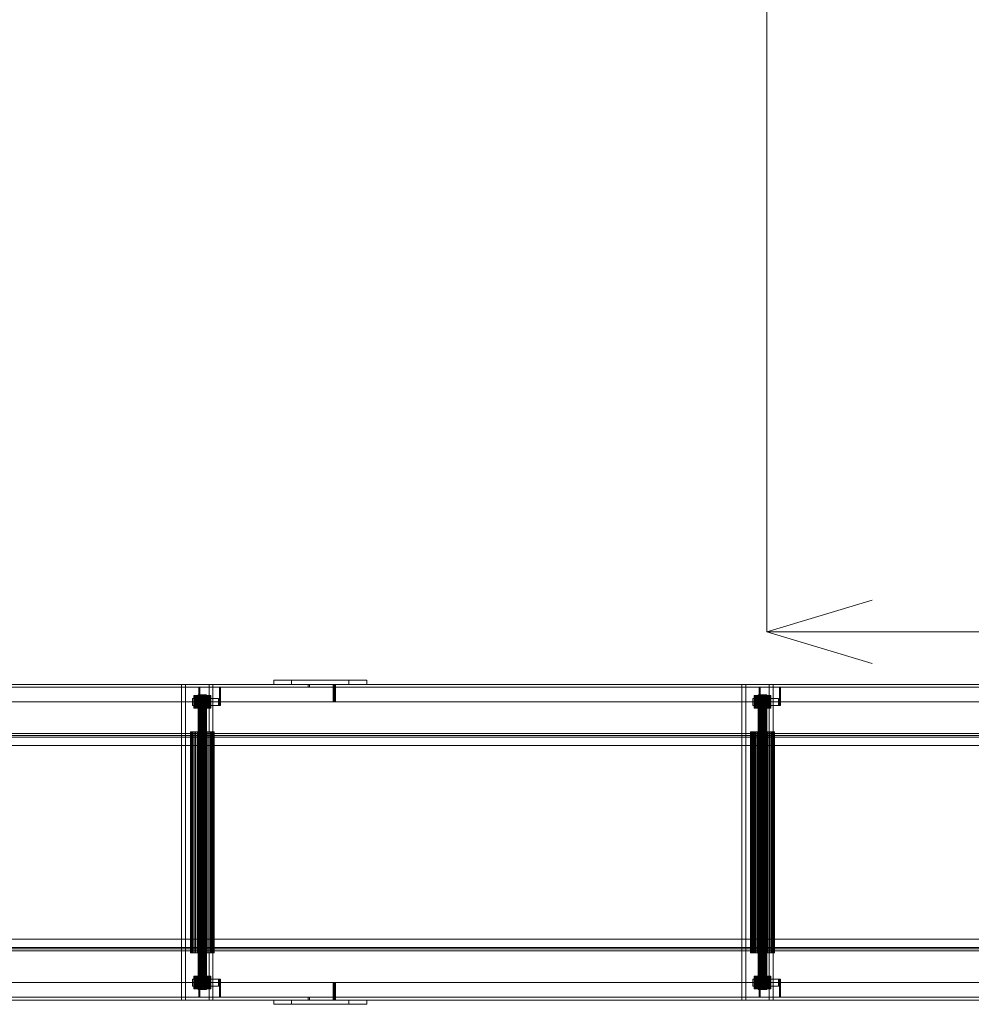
# Model space of a CAD drawing. Header units: millimetres. Extents: x -3490 to 61924, y -72580 to 6847.
# Tile 528 of 656: x 22685 to 24042, y -20911 to -19508. Entities that reach past the tile are written whole.
import ezdxf

# ---------------------------------------------------------------- set-up
doc = ezdxf.new("R2010")
doc.units = ezdxf.units.MM
doc.layers.add('COTAS_O', color=1, linetype='Continuous', lineweight=0)
doc.layers.add('superior_C10', color=7, linetype='Continuous', lineweight=0)
doc.dimstyles.new('R19_100', dxfattribs={"dimtxt": 250, "dimasz": 150, "dimexe": 150, "dimexo": 80, "dimgap": 100, "dimtad": 1, "dimtih": 1, "dimtoh": 1, "dimdsep": 46, "dimcen": 0.09, "dimadec": 0, "dimazin": 0, "dimtfac": 1, "dimtdec": 4, "dimtofl": 0, "dimtmove": 0, "dimatfit": 3, "dimfxl": 1, "dimtolj": 1, "dimtzin": 0, "dimarcsym": 0})

# ---------------------------------------------------------------- blocks, each defined once
blk = doc.blocks.new('DIM_R29_46')
at = {"layer": 'COTAS_O'}
for p, q in [((23750.1, -19480), (23750.1, -20380)), ((25950.1, -19480), (25950.1, -20380)), ((23750.1, -20380), (23900.1, -20335)), ((25950.1, -20380), (25800.1, -20335)), ((23750.1, -20380), (25950.1, -20380)), ((23750.1, -20380), (23900.1, -20425)), ((25950.1, -20380), (25800.1, -20425))]:
    blk.add_line(p, q, dxfattribs=at)
blk.add_text('2200 O', height=250, dxfattribs=at).set_placement((24850.1, -20280))

msp = doc.modelspace()

# ---------------------------------------------------------------- linework, layer by layer
at = {"layer": 'superior_C10'}
for p, q in [((18725.079, -20455), (27941.576, -20455)), ((27941.576, -20459), (18725.079, -20459)), ((27942.91, -20455), (18726.412, -20455)), ((27963.137, -20455), (18746.639, -20455)), ((18746.639, -20459), (27963.137, -20459)), ((18747.306, -20455), (27963.804, -20455)), ((27965.137, -20455), (18748.639, -20455)), ((18926.612, -20459), (27811.615, -20459)), ((27812.948, -20459), (18927.945, -20459)), ((21927.869, -20455), (23095.901, -20455)), ((23095.901, -20459), (21927.869, -20459)), ((21963.655, -20455), (23131.687, -20455)), ((23133.02, -20455), (21964.988, -20455)), ((21964.988, -20459), (23133.02, -20459)), ((22915.507, -20905), (22915.507, -20455)), ((22915.507, -20455), (22954.507, -20455)), ((22915.507, -20455), (22921.064, -20455)), ((22960.063, -20455), (22921.064, -20455)), ((22921.064, -20455), (22921.064, -20905)), ((22940.164, -20485), (22940.164, -20459)), ((22940.164, -20459), (22969.414, -20459)), ((22940.164, -20459), (22941.498, -20459)), ((22970.747, -20459), (22941.498, -20459)), ((22941.498, -20459), (22941.498, -20485)), ((22954.507, -20455), (22954.507, -20905)), ((22960.063, -20455), (22954.507, -20455)), ((22960.063, -20905), (22960.063, -20455)), ((22969.414, -20459), (22969.414, -20485)), ((22970.747, -20459), (22969.414, -20459)), ((22970.747, -20485), (22970.747, -20459)), ((23046.722, -20455), (23046.722, -20449)), ((23046.722, -20449), (23153.971, -20449)), ((23046.722, -20449), (23072.284, -20449)), ((23153.971, -20455), (23046.722, -20455)), ((23046.722, -20455), (23072.284, -20455)), ((23179.532, -20449), (23072.284, -20449)), ((23072.284, -20449), (23072.284, -20455)), ((23072.284, -20455), (23179.532, -20455)), ((23095.901, -20455), (23095.901, -20459)), ((23133.02, -20455), (23095.901, -20455)), ((23095.901, -20459), (23133.02, -20459)), ((23097.851, -20459), (23097.851, -20455)), ((23097.851, -20455), (24265.883, -20455)), ((23097.851, -20455), (23134.97, -20455)), ((24265.883, -20459), (23097.851, -20459)), ((23097.851, -20459), (23134.97, -20459)), ((23131.687, -20455), (23131.687, -20480)), ((23133.02, -20455), (23131.687, -20455)), ((23133.02, -20459), (23133.02, -20455)), ((23133.02, -20480), (23133.02, -20455)), ((23133.637, -20480), (23133.637, -20455)), ((23133.637, -20455), (24301.669, -20455)), ((23133.637, -20455), (23134.97, -20455)), ((24303.002, -20455), (23134.97, -20455)), ((23134.97, -20455), (23134.97, -20459)), ((23134.97, -20455), (23134.97, -20480)), ((23134.97, -20459), (24303.002, -20459)), ((23153.971, -20449), (23153.971, -20455)), ((23179.532, -20449), (23153.971, -20449)), ((23153.971, -20455), (23179.532, -20455)), ((23179.532, -20455), (23179.532, -20449)), ((23714.371, -20905), (23714.371, -20455)), ((23714.371, -20455), (23753.371, -20455)), ((23714.371, -20455), (23719.928, -20455)), ((23758.927, -20455), (23719.928, -20455)), ((23719.928, -20455), (23719.928, -20905)), ((23739.028, -20485), (23739.028, -20459)), ((23739.028, -20459), (23768.278, -20459)), ((23739.028, -20459), (23740.362, -20459)), ((23769.611, -20459), (23740.362, -20459)), ((23740.362, -20459), (23740.362, -20485)), ((23753.371, -20455), (23753.371, -20905)), ((23758.927, -20455), (23753.371, -20455)), ((23758.927, -20905), (23758.927, -20455)), ((23768.278, -20459), (23768.278, -20485)), ((23769.611, -20459), (23768.278, -20459)), ((23769.611, -20485), (23769.611, -20459)), ((22931.086, -20485), (22931.086, -20475)), ((22931.086, -20475), (22954.486, -20475)), ((22931.086, -20475), (22944.423, -20475)), ((22933.014, -20471), (22933.179, -20471)), ((22933.309, -20471), (22933.014, -20471)), ((22933.014, -20471), (22933.014, -20489)), ((22933.179, -20471), (22933.799, -20471)), ((22933.179, -20471), (22933.179, -20489)), ((22934.054, -20471), (22933.309, -20471)), ((22933.309, -20489), (22933.309, -20471)), ((22933.799, -20471), (22934.85, -20471)), ((22933.799, -20471), (22933.799, -20489)), ((22935.221, -20471), (22934.054, -20471)), ((22934.054, -20471), (22934.054, -20489)), ((22934.85, -20471), (22936.291, -20471)), ((22934.85, -20471), (22934.85, -20489)), ((22936.763, -20471), (22935.221, -20471)), ((22935.221, -20471), (22935.221, -20489)), ((22936.291, -20471), (22938.067, -20471)), ((22936.291, -20471), (22936.291, -20489)), ((22938.622, -20471), (22936.763, -20471)), ((22936.763, -20471), (22936.763, -20489)), ((22938.067, -20471), (22940.11, -20471)), ((22938.067, -20471), (22938.067, -20489)), ((22940.727, -20471), (22938.622, -20471)), ((22938.622, -20471), (22938.622, -20489)), ((22939.011, -20470), (22939.094, -20470)), ((22939.159, -20470), (22939.011, -20470)), ((22939.011, -20470), (22939.011, -20890)), ((22939.094, -20470), (22939.404, -20470)), ((22939.094, -20470), (22939.094, -20890)), ((22939.532, -20470), (22939.159, -20470)), ((22939.159, -20890), (22939.159, -20470)), ((22939.404, -20470), (22939.929, -20470)), ((22939.404, -20470), (22939.404, -20890)), ((22940.115, -20470), (22939.532, -20470)), ((22939.532, -20470), (22939.532, -20890)), ((22939.929, -20470), (22940.65, -20470)), ((22939.929, -20470), (22939.929, -20890)), ((22940.11, -20471), (22942.342, -20471)), ((22940.11, -20471), (22940.11, -20489)), ((22940.886, -20470), (22940.115, -20470)), ((22940.115, -20470), (22940.115, -20890)), ((22940.65, -20470), (22941.538, -20470)), ((22940.65, -20470), (22940.65, -20890)), ((22942.996, -20471), (22940.727, -20471)), ((22940.727, -20471), (22940.727, -20489)), ((22941.816, -20470), (22940.886, -20470)), ((22940.886, -20470), (22940.886, -20890)), ((22941.538, -20470), (22942.56, -20470)), ((22941.538, -20470), (22941.538, -20890)), ((22942.868, -20470), (22941.816, -20470)), ((22941.816, -20470), (22941.816, -20890)), ((22942.342, -20471), (22944.676, -20471)), ((22942.342, -20471), (22942.342, -20489)), ((22942.56, -20470), (22943.675, -20470)), ((22942.56, -20470), (22942.56, -20890)), ((22944.002, -20470), (22942.868, -20470)), ((22942.868, -20470), (22942.868, -20890)), ((22945.342, -20471), (22942.996, -20471)), ((22942.996, -20471), (22942.996, -20489)), ((22943.675, -20470), (22944.842, -20470)), ((22943.675, -20470), (22943.675, -20890)), ((22945.176, -20470), (22944.002, -20470)), ((22944.002, -20470), (22944.002, -20890)), ((22967.822, -20475), (22944.423, -20475)), ((22944.423, -20475), (22944.423, -20485)), ((22944.676, -20471), (22947.022, -20471)), ((22944.676, -20471), (22944.676, -20489)), ((22944.842, -20470), (22946.016, -20470)), ((22944.842, -20470), (22944.842, -20890)), ((22946.343, -20470), (22945.176, -20470)), ((22945.176, -20470), (22945.176, -20890)), ((22947.676, -20471), (22945.342, -20471)), ((22945.342, -20471), (22945.342, -20489)), ((22946.016, -20470), (22947.15, -20470)), ((22946.016, -20470), (22946.016, -20890)), ((22947.458, -20470), (22946.343, -20470)), ((22946.343, -20470), (22946.343, -20890)), ((22947.022, -20471), (22949.291, -20471)), ((22947.022, -20471), (22947.022, -20489)), ((22947.15, -20470), (22948.203, -20470)), ((22947.15, -20470), (22947.15, -20890)), ((22948.48, -20470), (22947.458, -20470)), ((22947.458, -20470), (22947.458, -20890)), ((22949.908, -20471), (22947.676, -20471)), ((22947.676, -20471), (22947.676, -20489)), ((22948.203, -20470), (22949.132, -20470)), ((22948.203, -20470), (22948.203, -20890)), ((22949.368, -20470), (22948.48, -20470)), ((22948.48, -20470), (22948.48, -20890)), ((22949.132, -20470), (22949.903, -20470)), ((22949.132, -20470), (22949.132, -20890)), ((22949.291, -20471), (22951.396, -20471)), ((22949.291, -20471), (22949.291, -20489)), ((22950.089, -20470), (22949.368, -20470)), ((22949.368, -20470), (22949.368, -20890)), ((22949.903, -20470), (22950.486, -20470)), ((22949.903, -20470), (22949.903, -20890)), ((22951.951, -20471), (22949.908, -20471)), ((22949.908, -20471), (22949.908, -20489)), ((22950.614, -20470), (22950.089, -20470)), ((22950.089, -20470), (22950.089, -20890)), ((22950.486, -20470), (22950.859, -20470)), ((22950.486, -20470), (22950.486, -20890)), ((22950.924, -20470), (22950.614, -20470)), ((22950.614, -20470), (22950.614, -20890)), ((22950.859, -20470), (22951.007, -20470)), ((22950.859, -20470), (22950.859, -20890)), ((22951.007, -20470), (22950.924, -20470)), ((22950.924, -20470), (22950.924, -20890)), ((22951.007, -20470), (22951.007, -20890)), ((22951.396, -20471), (22953.255, -20471)), ((22951.396, -20471), (22951.396, -20489)), ((22953.727, -20471), (22951.951, -20471)), ((22951.951, -20471), (22951.951, -20489)), ((22953.255, -20471), (22954.798, -20471)), ((22953.255, -20471), (22953.255, -20489)), ((22955.168, -20471), (22953.727, -20471)), ((22953.727, -20471), (22953.727, -20489)), ((22954.486, -20475), (22954.486, -20485)), ((22967.822, -20475), (22954.486, -20475)), ((22954.798, -20471), (22955.964, -20471)), ((22954.798, -20471), (22954.798, -20489)), ((22956.219, -20471), (22955.168, -20471)), ((22955.168, -20471), (22955.168, -20489)), ((22955.964, -20471), (22956.709, -20471)), ((22955.964, -20471), (22955.964, -20489)), ((22956.839, -20471), (22956.219, -20471)), ((22956.219, -20471), (22956.219, -20489)), ((22956.709, -20471), (22957.004, -20471)), ((22956.709, -20471), (22956.709, -20489)), ((22957.004, -20471), (22956.839, -20471)), ((22956.839, -20471), (22956.839, -20489)), ((22957.004, -20471), (22957.004, -20489)), ((22967.822, -20485), (22967.822, -20475)), ((23729.951, -20485), (23729.951, -20475)), ((23729.951, -20475), (23753.35, -20475)), ((23729.951, -20475), (23743.287, -20475)), ((23731.878, -20471), (23732.043, -20471)), ((23732.173, -20471), (23731.878, -20471)), ((23731.878, -20471), (23731.878, -20489)), ((23732.043, -20471), (23732.663, -20471)), ((23732.043, -20471), (23732.043, -20489)), ((23732.918, -20471), (23732.173, -20471)), ((23732.173, -20489), (23732.173, -20471)), ((23732.663, -20471), (23733.714, -20471)), ((23732.663, -20471), (23732.663, -20489)), ((23734.085, -20471), (23732.918, -20471)), ((23732.918, -20471), (23732.918, -20489)), ((23733.714, -20471), (23735.155, -20471)), ((23733.714, -20471), (23733.714, -20489)), ((23735.627, -20471), (23734.085, -20471)), ((23734.085, -20471), (23734.085, -20489)), ((23735.155, -20471), (23736.932, -20471)), ((23735.155, -20471), (23735.155, -20489)), ((23737.486, -20471), (23735.627, -20471)), ((23735.627, -20471), (23735.627, -20489)), ((23736.932, -20471), (23738.975, -20471)), ((23736.932, -20471), (23736.932, -20489)), ((23739.591, -20471), (23737.486, -20471)), ((23737.486, -20471), (23737.486, -20489)), ((23737.875, -20470), (23737.958, -20470)), ((23738.023, -20470), (23737.875, -20470)), ((23737.875, -20470), (23737.875, -20890)), ((23737.958, -20470), (23738.268, -20470)), ((23737.958, -20470), (23737.958, -20890)), ((23738.396, -20470), (23738.023, -20470)), ((23738.023, -20890), (23738.023, -20470)), ((23738.268, -20470), (23738.794, -20470)), ((23738.268, -20470), (23738.268, -20890)), ((23738.979, -20470), (23738.396, -20470)), ((23738.396, -20470), (23738.396, -20890)), ((23738.794, -20470), (23739.514, -20470)), ((23738.794, -20470), (23738.794, -20890)), ((23738.975, -20471), (23741.206, -20471)), ((23738.975, -20471), (23738.975, -20489)), ((23739.75, -20470), (23738.979, -20470)), ((23738.979, -20470), (23738.979, -20890)), ((23739.514, -20470), (23740.402, -20470)), ((23739.514, -20470), (23739.514, -20890)), ((23741.86, -20471), (23739.591, -20471)), ((23739.591, -20471), (23739.591, -20489)), ((23740.68, -20470), (23739.75, -20470)), ((23739.75, -20470), (23739.75, -20890)), ((23740.402, -20470), (23741.424, -20470)), ((23740.402, -20470), (23740.402, -20890)), ((23741.732, -20470), (23740.68, -20470)), ((23740.68, -20470), (23740.68, -20890)), ((23741.206, -20471), (23743.54, -20471)), ((23741.206, -20471), (23741.206, -20489)), ((23741.424, -20470), (23742.539, -20470)), ((23741.424, -20470), (23741.424, -20890)), ((23742.867, -20470), (23741.732, -20470)), ((23741.732, -20470), (23741.732, -20890)), ((23744.207, -20471), (23741.86, -20471)), ((23741.86, -20471), (23741.86, -20489)), ((23742.539, -20470), (23743.706, -20470)), ((23742.539, -20470), (23742.539, -20890)), ((23744.04, -20470), (23742.867, -20470)), ((23742.867, -20470), (23742.867, -20890)), ((23766.686, -20475), (23743.287, -20475)), ((23743.287, -20475), (23743.287, -20485)), ((23743.54, -20471), (23745.886, -20471)), ((23743.54, -20471), (23743.54, -20489)), ((23743.706, -20470), (23744.88, -20470)), ((23743.706, -20470), (23743.706, -20890)), ((23745.207, -20470), (23744.04, -20470)), ((23744.04, -20470), (23744.04, -20890)), ((23746.54, -20471), (23744.207, -20471)), ((23744.207, -20471), (23744.207, -20489)), ((23744.88, -20470), (23746.014, -20470)), ((23744.88, -20470), (23744.88, -20890)), ((23746.322, -20470), (23745.207, -20470)), ((23745.207, -20470), (23745.207, -20890)), ((23745.886, -20471), (23748.155, -20471)), ((23745.886, -20471), (23745.886, -20489)), ((23746.014, -20470), (23747.067, -20470)), ((23746.014, -20470), (23746.014, -20890)), ((23747.344, -20470), (23746.322, -20470)), ((23746.322, -20470), (23746.322, -20890)), ((23748.772, -20471), (23746.54, -20471)), ((23746.54, -20471), (23746.54, -20489)), ((23747.067, -20470), (23747.996, -20470)), ((23747.067, -20470), (23747.067, -20890)), ((23748.232, -20470), (23747.344, -20470)), ((23747.344, -20470), (23747.344, -20890)), ((23747.996, -20470), (23748.767, -20470)), ((23747.996, -20470), (23747.996, -20890)), ((23748.155, -20471), (23750.26, -20471)), ((23748.155, -20471), (23748.155, -20489)), ((23748.953, -20470), (23748.232, -20470)), ((23748.232, -20470), (23748.232, -20890)), ((23748.767, -20470), (23749.35, -20470)), ((23748.767, -20470), (23748.767, -20890)), ((23750.815, -20471), (23748.772, -20471)), ((23748.772, -20471), (23748.772, -20489)), ((23749.478, -20470), (23748.953, -20470)), ((23748.953, -20470), (23748.953, -20890)), ((23749.35, -20470), (23749.723, -20470)), ((23749.35, -20470), (23749.35, -20890)), ((23749.788, -20470), (23749.478, -20470)), ((23749.478, -20470), (23749.478, -20890)), ((23749.723, -20470), (23749.871, -20470)), ((23749.723, -20470), (23749.723, -20890)), ((23749.871, -20470), (23749.788, -20470)), ((23749.788, -20470), (23749.788, -20890)), ((23749.871, -20470), (23749.871, -20890)), ((23750.26, -20471), (23752.119, -20471)), ((23750.26, -20471), (23750.26, -20489)), ((23752.591, -20471), (23750.815, -20471)), ((23750.815, -20471), (23750.815, -20489)), ((23752.119, -20471), (23753.662, -20471)), ((23752.119, -20471), (23752.119, -20489)), ((23754.032, -20471), (23752.591, -20471)), ((23752.591, -20471), (23752.591, -20489)), ((23753.35, -20475), (23753.35, -20485)), ((23766.686, -20475), (23753.35, -20475)), ((23753.662, -20471), (23754.828, -20471)), ((23753.662, -20471), (23753.662, -20489)), ((23755.083, -20471), (23754.032, -20471)), ((23754.032, -20471), (23754.032, -20489)), ((23754.828, -20471), (23755.573, -20471)), ((23754.828, -20471), (23754.828, -20489)), ((23755.703, -20471), (23755.083, -20471)), ((23755.083, -20471), (23755.083, -20489)), ((23755.573, -20471), (23755.868, -20471)), ((23755.573, -20471), (23755.573, -20489)), ((23755.868, -20471), (23755.703, -20471)), ((23755.703, -20471), (23755.703, -20489)), ((23755.868, -20471), (23755.868, -20489)), ((23766.686, -20485), (23766.686, -20475)), ((27941.576, -20480), (18725.079, -20480)), ((18726.412, -20480), (27942.91, -20480)), ((27963.804, -20480), (18747.306, -20480)), ((18748.639, -20480), (27965.137, -20480)), ((23131.687, -20480), (21963.655, -20480)), ((21964.988, -20480), (23133.02, -20480)), ((22954.486, -20485), (22931.086, -20485)), ((22931.086, -20485), (22944.423, -20485)), ((22933.179, -20489), (22933.014, -20489)), ((22933.014, -20489), (22933.309, -20489)), ((22933.799, -20489), (22933.179, -20489)), ((22933.309, -20489), (22934.054, -20489)), ((22934.85, -20489), (22933.799, -20489)), ((22934.054, -20489), (22935.221, -20489)), ((22936.291, -20489), (22934.85, -20489)), ((22935.221, -20489), (22936.763, -20489)), ((22938.067, -20489), (22936.291, -20489)), ((22936.763, -20489), (22938.622, -20489)), ((22940.11, -20489), (22938.067, -20489)), ((22938.622, -20489), (22940.727, -20489)), ((22942.342, -20489), (22940.11, -20489)), ((22969.414, -20485), (22940.164, -20485)), ((22940.164, -20485), (22941.498, -20485)), ((22940.727, -20489), (22942.996, -20489)), ((22941.498, -20485), (22970.747, -20485)), ((22944.676, -20489), (22942.342, -20489)), ((22942.996, -20489), (22945.342, -20489)), ((22944.423, -20485), (22967.822, -20485)), ((22947.022, -20489), (22944.676, -20489)), ((22945.342, -20489), (22947.676, -20489)), ((22949.291, -20489), (22947.022, -20489)), ((22947.676, -20489), (22949.908, -20489)), ((22951.396, -20489), (22949.291, -20489)), ((22949.908, -20489), (22951.951, -20489)), ((22953.255, -20489), (22951.396, -20489)), ((22951.951, -20489), (22953.727, -20489)), ((22954.798, -20489), (22953.255, -20489)), ((22953.727, -20489), (22955.168, -20489)), ((22954.486, -20485), (22967.822, -20485)), ((22955.964, -20489), (22954.798, -20489)), ((22955.168, -20489), (22956.219, -20489)), ((22956.709, -20489), (22955.964, -20489)), ((22956.219, -20489), (22956.839, -20489)), ((22957.004, -20489), (22956.709, -20489)), ((22956.839, -20489), (22957.004, -20489)), ((22969.414, -20485), (22970.747, -20485)), ((23131.687, -20480), (23133.02, -20480)), ((24301.669, -20480), (23133.637, -20480)), ((23133.637, -20480), (23134.97, -20480)), ((23134.97, -20480), (24303.002, -20480)), ((23753.35, -20485), (23729.951, -20485)), ((23729.951, -20485), (23743.287, -20485)), ((23732.043, -20489), (23731.878, -20489)), ((23731.878, -20489), (23732.173, -20489)), ((23732.663, -20489), (23732.043, -20489)), ((23732.173, -20489), (23732.918, -20489)), ((23733.714, -20489), (23732.663, -20489)), ((23732.918, -20489), (23734.085, -20489)), ((23735.155, -20489), (23733.714, -20489)), ((23734.085, -20489), (23735.627, -20489)), ((23736.932, -20489), (23735.155, -20489)), ((23735.627, -20489), (23737.486, -20489)), ((23738.975, -20489), (23736.932, -20489)), ((23737.486, -20489), (23739.591, -20489)), ((23741.206, -20489), (23738.975, -20489)), ((23768.278, -20485), (23739.028, -20485)), ((23739.028, -20485), (23740.362, -20485)), ((23739.591, -20489), (23741.86, -20489)), ((23740.362, -20485), (23769.611, -20485)), ((23743.54, -20489), (23741.206, -20489)), ((23741.86, -20489), (23744.207, -20489)), ((23743.287, -20485), (23766.686, -20485)), ((23745.886, -20489), (23743.54, -20489)), ((23744.207, -20489), (23746.54, -20489)), ((23748.155, -20489), (23745.886, -20489)), ((23746.54, -20489), (23748.772, -20489)), ((23750.26, -20489), (23748.155, -20489)), ((23748.772, -20489), (23750.815, -20489)), ((23752.119, -20489), (23750.26, -20489)), ((23750.815, -20489), (23752.591, -20489)), ((23753.662, -20489), (23752.119, -20489)), ((23752.591, -20489), (23754.032, -20489)), ((23753.35, -20485), (23766.686, -20485)), ((23754.828, -20489), (23753.662, -20489)), ((23754.032, -20489), (23755.083, -20489)), ((23755.573, -20489), (23754.828, -20489)), ((23755.083, -20489), (23755.703, -20489)), ((23755.868, -20489), (23755.573, -20489)), ((23755.703, -20489), (23755.868, -20489)), ((23768.278, -20485), (23769.611, -20485)), ((18808.22, -20530), (27888.22, -20530)), ((27888.886, -20530), (18808.886, -20530)), ((18831.114, -20530), (27911.114, -20530)), ((27911.78, -20530), (18831.78, -20530)), ((18890.279, -20525), (26644.3, -20525)), ((26644.3, -20528), (18890.279, -20528)), ((26652.079, -20525), (18898.059, -20525)), ((18898.059, -20528), (26652.079, -20528)), ((18898.696, -20530), (27842.198, -20530)), ((27842.865, -20530), (18899.362, -20530)), ((22928.016, -20522.5), (22928.25, -20522.5)), ((22928.434, -20522.5), (22928.016, -20522.5)), ((22928.016, -20522.5), (22928.016, -20837.5)), ((22928.25, -20522.5), (22929.128, -20522.5)), ((22928.25, -20522.5), (22928.25, -20837.5)), ((22929.49, -20522.5), (22928.434, -20522.5)), ((22928.434, -20837.5), (22928.434, -20522.5)), ((22929.128, -20522.5), (22930.617, -20522.5)), ((22929.128, -20522.5), (22929.128, -20837.5)), ((22931.142, -20522.5), (22929.49, -20522.5)), ((22929.49, -20522.5), (22929.49, -20837.5)), ((22930.617, -20522.5), (22932.659, -20522.5)), ((22930.617, -20522.5), (22930.617, -20837.5)), ((22933.327, -20522.5), (22931.142, -20522.5)), ((22931.142, -20522.5), (22931.142, -20837.5)), ((22932.659, -20522.5), (22935.175, -20522.5)), ((22932.659, -20522.5), (22932.659, -20837.5)), ((22935.961, -20522.5), (22933.327, -20522.5)), ((22933.327, -20522.5), (22933.327, -20837.5)), ((22935.175, -20522.5), (22938.069, -20522.5)), ((22935.175, -20522.5), (22935.175, -20837.5)), ((22938.942, -20522.5), (22935.961, -20522.5)), ((22935.961, -20522.5), (22935.961, -20837.5)), ((22938.069, -20522.5), (22941.23, -20522.5)), ((22938.069, -20522.5), (22938.069, -20837.5)), ((22942.157, -20522.5), (22938.942, -20522.5)), ((22938.942, -20522.5), (22938.942, -20837.5)), ((22941.23, -20522.5), (22944.537, -20522.5)), ((22941.23, -20522.5), (22941.23, -20837.5)), ((22945.481, -20522.5), (22942.157, -20522.5)), ((22942.157, -20522.5), (22942.157, -20837.5)), ((22944.537, -20522.5), (22947.861, -20522.5)), ((22944.537, -20522.5), (22944.537, -20837.5)), ((22948.788, -20522.5), (22945.481, -20522.5)), ((22945.481, -20522.5), (22945.481, -20837.5)), ((22947.861, -20522.5), (22951.076, -20522.5)), ((22947.861, -20522.5), (22947.861, -20837.5)), ((22951.949, -20522.5), (22948.788, -20522.5)), ((22948.788, -20522.5), (22948.788, -20837.5)), ((22951.076, -20522.5), (22954.057, -20522.5)), ((22951.076, -20522.5), (22951.076, -20837.5)), ((22954.843, -20522.5), (22951.949, -20522.5)), ((22951.949, -20522.5), (22951.949, -20837.5)), ((22954.057, -20522.5), (22956.691, -20522.5)), ((22954.057, -20522.5), (22954.057, -20837.5)), ((22957.359, -20522.5), (22954.843, -20522.5)), ((22954.843, -20522.5), (22954.843, -20837.5)), ((22956.691, -20522.5), (22958.876, -20522.5)), ((22956.691, -20522.5), (22956.691, -20837.5)), ((22959.401, -20522.5), (22957.359, -20522.5)), ((22957.359, -20522.5), (22957.359, -20837.5)), ((22958.876, -20522.5), (22960.528, -20522.5)), ((22958.876, -20522.5), (22958.876, -20837.5)), ((22960.89, -20522.5), (22959.401, -20522.5)), ((22959.401, -20522.5), (22959.401, -20837.5)), ((22960.528, -20522.5), (22961.584, -20522.5)), ((22960.528, -20522.5), (22960.528, -20837.5)), ((22961.768, -20522.5), (22960.89, -20522.5)), ((22960.89, -20522.5), (22960.89, -20837.5)), ((22961.584, -20522.5), (22962.002, -20522.5)), ((22961.584, -20522.5), (22961.584, -20837.5)), ((22962.002, -20522.5), (22961.768, -20522.5)), ((22961.768, -20522.5), (22961.768, -20837.5)), ((22962.002, -20522.5), (22962.002, -20837.5)), ((23726.88, -20522.5), (23727.114, -20522.5)), ((23727.298, -20522.5), (23726.88, -20522.5)), ((23726.88, -20522.5), (23726.88, -20837.5)), ((23727.114, -20522.5), (23727.992, -20522.5)), ((23727.114, -20522.5), (23727.114, -20837.5)), ((23728.354, -20522.5), (23727.298, -20522.5)), ((23727.298, -20837.5), (23727.298, -20522.5)), ((23727.992, -20522.5), (23729.481, -20522.5)), ((23727.992, -20522.5), (23727.992, -20837.5)), ((23730.006, -20522.5), (23728.354, -20522.5)), ((23728.354, -20522.5), (23728.354, -20837.5)), ((23729.481, -20522.5), (23731.523, -20522.5)), ((23729.481, -20522.5), (23729.481, -20837.5)), ((23732.191, -20522.5), (23730.006, -20522.5)), ((23730.006, -20522.5), (23730.006, -20837.5)), ((23731.523, -20522.5), (23734.039, -20522.5)), ((23731.523, -20522.5), (23731.523, -20837.5)), ((23734.825, -20522.5), (23732.191, -20522.5)), ((23732.191, -20522.5), (23732.191, -20837.5)), ((23734.039, -20522.5), (23736.933, -20522.5)), ((23734.039, -20522.5), (23734.039, -20837.5)), ((23737.806, -20522.5), (23734.825, -20522.5)), ((23734.825, -20522.5), (23734.825, -20837.5)), ((23736.933, -20522.5), (23740.094, -20522.5)), ((23736.933, -20522.5), (23736.933, -20837.5)), ((23741.021, -20522.5), (23737.806, -20522.5)), ((23737.806, -20522.5), (23737.806, -20837.5)), ((23740.094, -20522.5), (23743.401, -20522.5)), ((23740.094, -20522.5), (23740.094, -20837.5)), ((23744.345, -20522.5), (23741.021, -20522.5)), ((23741.021, -20522.5), (23741.021, -20837.5)), ((23743.401, -20522.5), (23746.725, -20522.5)), ((23743.401, -20522.5), (23743.401, -20837.5)), ((23747.652, -20522.5), (23744.345, -20522.5)), ((23744.345, -20522.5), (23744.345, -20837.5)), ((23746.725, -20522.5), (23749.94, -20522.5)), ((23746.725, -20522.5), (23746.725, -20837.5)), ((23750.813, -20522.5), (23747.652, -20522.5)), ((23747.652, -20522.5), (23747.652, -20837.5)), ((23749.94, -20522.5), (23752.921, -20522.5)), ((23749.94, -20522.5), (23749.94, -20837.5)), ((23753.707, -20522.5), (23750.813, -20522.5)), ((23750.813, -20522.5), (23750.813, -20837.5)), ((23752.921, -20522.5), (23755.555, -20522.5)), ((23752.921, -20522.5), (23752.921, -20837.5)), ((23756.223, -20522.5), (23753.707, -20522.5)), ((23753.707, -20522.5), (23753.707, -20837.5)), ((23755.555, -20522.5), (23757.74, -20522.5)), ((23755.555, -20522.5), (23755.555, -20837.5)), ((23758.265, -20522.5), (23756.223, -20522.5)), ((23756.223, -20522.5), (23756.223, -20837.5)), ((23757.74, -20522.5), (23759.392, -20522.5)), ((23757.74, -20522.5), (23757.74, -20837.5)), ((23759.754, -20522.5), (23758.265, -20522.5)), ((23758.265, -20522.5), (23758.265, -20837.5)), ((23759.392, -20522.5), (23760.448, -20522.5)), ((23759.392, -20522.5), (23759.392, -20837.5)), ((23760.632, -20522.5), (23759.754, -20522.5)), ((23759.754, -20522.5), (23759.754, -20837.5)), ((23760.448, -20522.5), (23760.867, -20522.5)), ((23760.448, -20522.5), (23760.448, -20837.5)), ((23760.867, -20522.5), (23760.632, -20522.5)), ((23760.632, -20522.5), (23760.632, -20837.5)), ((23760.867, -20522.5), (23760.867, -20837.5)), ((27811.615, -20542), (18926.612, -20542)), ((18927.945, -20542), (27812.948, -20542)), ((18926.612, -20818), (27811.615, -20818)), ((27812.948, -20818), (18927.945, -20818)), ((27888.22, -20830), (18808.22, -20830)), ((18808.886, -20830), (27888.886, -20830)), ((27911.114, -20830), (18831.114, -20830)), ((18831.78, -20830), (27911.78, -20830)), ((18890.279, -20832), (27853.281, -20832)), ((27853.281, -20835), (18890.279, -20835)), ((27861.061, -20832), (18898.059, -20832)), ((18898.059, -20835), (27861.061, -20835)), ((27842.198, -20830), (18898.696, -20830)), ((18899.362, -20830), (27842.865, -20830)), ((22928.25, -20837.5), (22928.016, -20837.5)), ((22928.016, -20837.5), (22928.434, -20837.5)), ((22929.128, -20837.5), (22928.25, -20837.5)), ((22928.434, -20837.5), (22929.49, -20837.5)), ((22930.617, -20837.5), (22929.128, -20837.5)), ((22929.49, -20837.5), (22931.142, -20837.5)), ((22932.659, -20837.5), (22930.617, -20837.5)), ((22931.142, -20837.5), (22933.327, -20837.5)), ((22935.175, -20837.5), (22932.659, -20837.5)), ((22933.327, -20837.5), (22935.961, -20837.5)), ((22938.069, -20837.5), (22935.175, -20837.5)), ((22935.961, -20837.5), (22938.942, -20837.5)), ((22941.23, -20837.5), (22938.069, -20837.5)), ((22938.942, -20837.5), (22942.157, -20837.5)), ((22944.537, -20837.5), (22941.23, -20837.5)), ((22942.157, -20837.5), (22945.481, -20837.5)), ((22947.861, -20837.5), (22944.537, -20837.5)), ((22945.481, -20837.5), (22948.788, -20837.5)), ((22951.076, -20837.5), (22947.861, -20837.5)), ((22948.788, -20837.5), (22951.949, -20837.5)), ((22954.057, -20837.5), (22951.076, -20837.5)), ((22951.949, -20837.5), (22954.843, -20837.5)), ((22956.691, -20837.5), (22954.057, -20837.5)), ((22954.843, -20837.5), (22957.359, -20837.5)), ((22958.876, -20837.5), (22956.691, -20837.5)), ((22957.359, -20837.5), (22959.401, -20837.5)), ((22960.528, -20837.5), (22958.876, -20837.5)), ((22959.401, -20837.5), (22960.89, -20837.5)), ((22961.584, -20837.5), (22960.528, -20837.5)), ((22960.89, -20837.5), (22961.768, -20837.5)), ((22962.002, -20837.5), (22961.584, -20837.5)), ((22961.768, -20837.5), (22962.002, -20837.5)), ((23727.114, -20837.5), (23726.88, -20837.5)), ((23726.88, -20837.5), (23727.298, -20837.5)), ((23727.992, -20837.5), (23727.114, -20837.5)), ((23727.298, -20837.5), (23728.354, -20837.5)), ((23729.481, -20837.5), (23727.992, -20837.5)), ((23728.354, -20837.5), (23730.006, -20837.5)), ((23731.523, -20837.5), (23729.481, -20837.5)), ((23730.006, -20837.5), (23732.191, -20837.5)), ((23734.039, -20837.5), (23731.523, -20837.5)), ((23732.191, -20837.5), (23734.825, -20837.5)), ((23736.933, -20837.5), (23734.039, -20837.5)), ((23734.825, -20837.5), (23737.806, -20837.5)), ((23740.094, -20837.5), (23736.933, -20837.5)), ((23737.806, -20837.5), (23741.021, -20837.5)), ((23743.401, -20837.5), (23740.094, -20837.5)), ((23741.021, -20837.5), (23744.345, -20837.5)), ((23746.725, -20837.5), (23743.401, -20837.5)), ((23744.345, -20837.5), (23747.652, -20837.5)), ((23749.94, -20837.5), (23746.725, -20837.5)), ((23747.652, -20837.5), (23750.813, -20837.5)), ((23752.921, -20837.5), (23749.94, -20837.5)), ((23750.813, -20837.5), (23753.707, -20837.5)), ((23755.555, -20837.5), (23752.921, -20837.5)), ((23753.707, -20837.5), (23756.223, -20837.5)), ((23757.74, -20837.5), (23755.555, -20837.5)), ((23756.223, -20837.5), (23758.265, -20837.5)), ((23759.392, -20837.5), (23757.74, -20837.5)), ((23758.265, -20837.5), (23759.754, -20837.5)), ((23760.448, -20837.5), (23759.392, -20837.5)), ((23759.754, -20837.5), (23760.632, -20837.5)), ((23760.867, -20837.5), (23760.448, -20837.5)), ((23760.632, -20837.5), (23760.867, -20837.5)), ((18725.079, -20880), (27941.576, -20880)), ((27942.91, -20880), (18726.412, -20880)), ((18747.306, -20880), (27963.804, -20880)), ((27965.137, -20880), (18748.639, -20880)), ((21963.655, -20880), (23131.687, -20880)), ((23133.02, -20880), (21964.988, -20880)), ((22931.086, -20885), (22931.086, -20875)), ((22931.086, -20875), (22954.486, -20875)), ((22931.086, -20875), (22944.423, -20875)), ((22933.014, -20871), (22933.179, -20871)), ((22933.309, -20871), (22933.014, -20871)), ((22933.014, -20871), (22933.014, -20889)), ((22933.179, -20871), (22933.799, -20871)), ((22933.179, -20871), (22933.179, -20889)), ((22934.054, -20871), (22933.309, -20871)), ((22933.309, -20889), (22933.309, -20871)), ((22933.799, -20871), (22934.85, -20871)), ((22933.799, -20871), (22933.799, -20889)), ((22935.221, -20871), (22934.054, -20871)), ((22934.054, -20871), (22934.054, -20889)), ((22934.85, -20871), (22936.291, -20871)), ((22934.85, -20871), (22934.85, -20889)), ((22936.763, -20871), (22935.221, -20871)), ((22935.221, -20871), (22935.221, -20889)), ((22936.291, -20871), (22938.067, -20871)), ((22936.291, -20871), (22936.291, -20889)), ((22938.622, -20871), (22936.763, -20871)), ((22936.763, -20871), (22936.763, -20889)), ((22938.067, -20871), (22940.11, -20871)), ((22938.067, -20871), (22938.067, -20889)), ((22940.727, -20871), (22938.622, -20871)), ((22938.622, -20871), (22938.622, -20889)), ((22940.11, -20871), (22942.342, -20871)), ((22940.11, -20871), (22940.11, -20889)), ((22940.164, -20901), (22940.164, -20875)), ((22940.164, -20875), (22969.414, -20875)), ((22940.164, -20875), (22941.498, -20875)), ((22942.996, -20871), (22940.727, -20871)), ((22940.727, -20871), (22940.727, -20889)), ((22970.747, -20875), (22941.498, -20875)), ((22941.498, -20875), (22941.498, -20901)), ((22942.342, -20871), (22944.676, -20871)), ((22942.342, -20871), (22942.342, -20889)), ((22945.342, -20871), (22942.996, -20871)), ((22942.996, -20871), (22942.996, -20889)), ((22967.822, -20875), (22944.423, -20875)), ((22944.423, -20875), (22944.423, -20885)), ((22944.676, -20871), (22947.022, -20871)), ((22944.676, -20871), (22944.676, -20889)), ((22947.676, -20871), (22945.342, -20871)), ((22945.342, -20871), (22945.342, -20889)), ((22947.022, -20871), (22949.291, -20871)), ((22947.022, -20871), (22947.022, -20889)), ((22949.908, -20871), (22947.676, -20871)), ((22947.676, -20871), (22947.676, -20889)), ((22949.291, -20871), (22951.396, -20871)), ((22949.291, -20871), (22949.291, -20889)), ((22951.951, -20871), (22949.908, -20871)), ((22949.908, -20871), (22949.908, -20889)), ((22951.396, -20871), (22953.255, -20871)), ((22951.396, -20871), (22951.396, -20889)), ((22953.727, -20871), (22951.951, -20871)), ((22951.951, -20871), (22951.951, -20889)), ((22953.255, -20871), (22954.798, -20871)), ((22953.255, -20871), (22953.255, -20889)), ((22955.168, -20871), (22953.727, -20871)), ((22953.727, -20871), (22953.727, -20889)), ((22954.486, -20875), (22954.486, -20885)), ((22967.822, -20875), (22954.486, -20875)), ((22954.798, -20871), (22955.964, -20871)), ((22954.798, -20871), (22954.798, -20889)), ((22956.219, -20871), (22955.168, -20871)), ((22955.168, -20871), (22955.168, -20889)), ((22955.964, -20871), (22956.709, -20871)), ((22955.964, -20871), (22955.964, -20889)), ((22956.839, -20871), (22956.219, -20871)), ((22956.219, -20871), (22956.219, -20889)), ((22956.709, -20871), (22957.004, -20871)), ((22956.709, -20871), (22956.709, -20889)), ((22957.004, -20871), (22956.839, -20871)), ((22956.839, -20871), (22956.839, -20889)), ((22957.004, -20871), (22957.004, -20889)), ((22967.822, -20885), (22967.822, -20875)), ((22969.414, -20875), (22969.414, -20901)), ((22970.747, -20875), (22969.414, -20875)), ((22970.747, -20901), (22970.747, -20875)), ((23131.687, -20880), (23131.687, -20905)), ((23133.02, -20880), (23131.687, -20880)), ((23133.02, -20905), (23133.02, -20880)), ((23133.637, -20905), (23133.637, -20880)), ((23133.637, -20880), (24301.669, -20880)), ((23133.637, -20880), (23134.97, -20880)), ((24303.002, -20880), (23134.97, -20880)), ((23134.97, -20880), (23134.97, -20905)), ((23729.951, -20885), (23729.951, -20875)), ((23729.951, -20875), (23753.35, -20875)), ((23729.951, -20875), (23743.287, -20875)), ((23731.878, -20871), (23732.043, -20871)), ((23732.173, -20871), (23731.878, -20871)), ((23731.878, -20871), (23731.878, -20889)), ((23732.043, -20871), (23732.663, -20871)), ((23732.043, -20871), (23732.043, -20889)), ((23732.918, -20871), (23732.173, -20871)), ((23732.173, -20889), (23732.173, -20871)), ((23732.663, -20871), (23733.714, -20871)), ((23732.663, -20871), (23732.663, -20889)), ((23734.085, -20871), (23732.918, -20871)), ((23732.918, -20871), (23732.918, -20889)), ((23733.714, -20871), (23735.155, -20871)), ((23733.714, -20871), (23733.714, -20889)), ((23735.627, -20871), (23734.085, -20871)), ((23734.085, -20871), (23734.085, -20889)), ((23735.155, -20871), (23736.932, -20871)), ((23735.155, -20871), (23735.155, -20889)), ((23737.486, -20871), (23735.627, -20871)), ((23735.627, -20871), (23735.627, -20889)), ((23736.932, -20871), (23738.975, -20871)), ((23736.932, -20871), (23736.932, -20889)), ((23739.591, -20871), (23737.486, -20871)), ((23737.486, -20871), (23737.486, -20889)), ((23738.975, -20871), (23741.206, -20871)), ((23738.975, -20871), (23738.975, -20889)), ((23739.028, -20901), (23739.028, -20875)), ((23739.028, -20875), (23768.278, -20875)), ((23739.028, -20875), (23740.362, -20875)), ((23741.86, -20871), (23739.591, -20871)), ((23739.591, -20871), (23739.591, -20889)), ((23769.611, -20875), (23740.362, -20875)), ((23740.362, -20875), (23740.362, -20901)), ((23741.206, -20871), (23743.54, -20871)), ((23741.206, -20871), (23741.206, -20889)), ((23744.207, -20871), (23741.86, -20871)), ((23741.86, -20871), (23741.86, -20889)), ((23766.686, -20875), (23743.287, -20875)), ((23743.287, -20875), (23743.287, -20885)), ((23743.54, -20871), (23745.886, -20871)), ((23743.54, -20871), (23743.54, -20889)), ((23746.54, -20871), (23744.207, -20871)), ((23744.207, -20871), (23744.207, -20889)), ((23745.886, -20871), (23748.155, -20871)), ((23745.886, -20871), (23745.886, -20889)), ((23748.772, -20871), (23746.54, -20871)), ((23746.54, -20871), (23746.54, -20889)), ((23748.155, -20871), (23750.26, -20871)), ((23748.155, -20871), (23748.155, -20889)), ((23750.815, -20871), (23748.772, -20871)), ((23748.772, -20871), (23748.772, -20889)), ((23750.26, -20871), (23752.119, -20871)), ((23750.26, -20871), (23750.26, -20889)), ((23752.591, -20871), (23750.815, -20871)), ((23750.815, -20871), (23750.815, -20889)), ((23752.119, -20871), (23753.662, -20871)), ((23752.119, -20871), (23752.119, -20889)), ((23754.032, -20871), (23752.591, -20871)), ((23752.591, -20871), (23752.591, -20889)), ((23753.35, -20875), (23753.35, -20885)), ((23766.686, -20875), (23753.35, -20875)), ((23753.662, -20871), (23754.828, -20871)), ((23753.662, -20871), (23753.662, -20889)), ((23755.083, -20871), (23754.032, -20871)), ((23754.032, -20871), (23754.032, -20889)), ((23754.828, -20871), (23755.573, -20871)), ((23754.828, -20871), (23754.828, -20889)), ((23755.703, -20871), (23755.083, -20871)), ((23755.083, -20871), (23755.083, -20889)), ((23755.573, -20871), (23755.868, -20871)), ((23755.573, -20871), (23755.573, -20889)), ((23755.868, -20871), (23755.703, -20871)), ((23755.703, -20871), (23755.703, -20889)), ((23755.868, -20871), (23755.868, -20889)), ((23766.686, -20885), (23766.686, -20875)), ((23768.278, -20875), (23768.278, -20901)), ((23769.611, -20875), (23768.278, -20875)), ((23769.611, -20901), (23769.611, -20875)), ((22954.486, -20885), (22931.086, -20885)), ((22931.086, -20885), (22944.423, -20885)), ((22933.179, -20889), (22933.014, -20889)), ((22933.014, -20889), (22933.309, -20889)), ((22933.799, -20889), (22933.179, -20889)), ((22933.309, -20889), (22934.054, -20889)), ((22934.85, -20889), (22933.799, -20889)), ((22934.054, -20889), (22935.221, -20889)), ((22936.291, -20889), (22934.85, -20889)), ((22935.221, -20889), (22936.763, -20889)), ((22938.067, -20889), (22936.291, -20889)), ((22936.763, -20889), (22938.622, -20889)), ((22940.11, -20889), (22938.067, -20889)), ((22938.622, -20889), (22940.727, -20889)), ((22939.094, -20890), (22939.011, -20890)), ((22939.011, -20890), (22939.159, -20890)), ((22939.404, -20890), (22939.094, -20890)), ((22939.159, -20890), (22939.532, -20890)), ((22939.929, -20890), (22939.404, -20890)), ((22939.532, -20890), (22940.115, -20890)), ((22940.65, -20890), (22939.929, -20890)), ((22942.342, -20889), (22940.11, -20889)), ((22940.115, -20890), (22940.886, -20890)), ((22941.538, -20890), (22940.65, -20890)), ((22940.727, -20889), (22942.996, -20889)), ((22940.886, -20890), (22941.816, -20890)), ((22942.56, -20890), (22941.538, -20890)), ((22941.816, -20890), (22942.868, -20890)), ((22944.676, -20889), (22942.342, -20889)), ((22943.675, -20890), (22942.56, -20890)), ((22942.868, -20890), (22944.002, -20890)), ((22942.996, -20889), (22945.342, -20889)), ((22944.842, -20890), (22943.675, -20890)), ((22944.002, -20890), (22945.176, -20890)), ((22944.423, -20885), (22967.822, -20885)), ((22947.022, -20889), (22944.676, -20889)), ((22946.016, -20890), (22944.842, -20890)), ((22945.176, -20890), (22946.343, -20890)), ((22945.342, -20889), (22947.676, -20889)), ((22947.15, -20890), (22946.016, -20890)), ((22946.343, -20890), (22947.458, -20890)), ((22949.291, -20889), (22947.022, -20889)), ((22948.203, -20890), (22947.15, -20890)), ((22947.458, -20890), (22948.48, -20890)), ((22947.676, -20889), (22949.908, -20889)), ((22949.132, -20890), (22948.203, -20890)), ((22948.48, -20890), (22949.368, -20890)), ((22949.903, -20890), (22949.132, -20890)), ((22951.396, -20889), (22949.291, -20889)), ((22949.368, -20890), (22950.089, -20890)), ((22950.486, -20890), (22949.903, -20890)), ((22949.908, -20889), (22951.951, -20889)), ((22950.089, -20890), (22950.614, -20890)), ((22950.859, -20890), (22950.486, -20890)), ((22950.614, -20890), (22950.924, -20890)), ((22951.007, -20890), (22950.859, -20890)), ((22950.924, -20890), (22951.007, -20890)), ((22953.255, -20889), (22951.396, -20889)), ((22951.951, -20889), (22953.727, -20889)), ((22954.798, -20889), (22953.255, -20889)), ((22953.727, -20889), (22955.168, -20889)), ((22954.486, -20885), (22967.822, -20885)), ((22955.964, -20889), (22954.798, -20889)), ((22955.168, -20889), (22956.219, -20889)), ((22956.709, -20889), (22955.964, -20889)), ((22956.219, -20889), (22956.839, -20889)), ((22957.004, -20889), (22956.709, -20889)), ((22956.839, -20889), (22957.004, -20889)), ((23753.35, -20885), (23729.951, -20885)), ((23729.951, -20885), (23743.287, -20885)), ((23732.043, -20889), (23731.878, -20889)), ((23731.878, -20889), (23732.173, -20889)), ((23732.663, -20889), (23732.043, -20889)), ((23732.173, -20889), (23732.918, -20889)), ((23733.714, -20889), (23732.663, -20889)), ((23732.918, -20889), (23734.085, -20889)), ((23735.155, -20889), (23733.714, -20889)), ((23734.085, -20889), (23735.627, -20889)), ((23736.932, -20889), (23735.155, -20889)), ((23735.627, -20889), (23737.486, -20889)), ((23738.975, -20889), (23736.932, -20889)), ((23737.486, -20889), (23739.591, -20889)), ((23737.958, -20890), (23737.875, -20890)), ((23737.875, -20890), (23738.023, -20890)), ((23738.268, -20890), (23737.958, -20890)), ((23738.023, -20890), (23738.396, -20890)), ((23738.794, -20890), (23738.268, -20890)), ((23738.396, -20890), (23738.979, -20890)), ((23739.514, -20890), (23738.794, -20890)), ((23741.206, -20889), (23738.975, -20889)), ((23738.979, -20890), (23739.75, -20890)), ((23740.402, -20890), (23739.514, -20890)), ((23739.591, -20889), (23741.86, -20889)), ((23739.75, -20890), (23740.68, -20890)), ((23741.424, -20890), (23740.402, -20890)), ((23740.68, -20890), (23741.732, -20890)), ((23743.54, -20889), (23741.206, -20889)), ((23742.539, -20890), (23741.424, -20890)), ((23741.732, -20890), (23742.867, -20890)), ((23741.86, -20889), (23744.207, -20889)), ((23743.706, -20890), (23742.539, -20890)), ((23742.867, -20890), (23744.04, -20890)), ((23743.287, -20885), (23766.686, -20885)), ((23745.886, -20889), (23743.54, -20889)), ((23744.88, -20890), (23743.706, -20890)), ((23744.04, -20890), (23745.207, -20890)), ((23744.207, -20889), (23746.54, -20889)), ((23746.014, -20890), (23744.88, -20890)), ((23745.207, -20890), (23746.322, -20890)), ((23748.155, -20889), (23745.886, -20889)), ((23747.067, -20890), (23746.014, -20890)), ((23746.322, -20890), (23747.344, -20890)), ((23746.54, -20889), (23748.772, -20889)), ((23747.996, -20890), (23747.067, -20890)), ((23747.344, -20890), (23748.232, -20890)), ((23748.767, -20890), (23747.996, -20890)), ((23750.26, -20889), (23748.155, -20889)), ((23748.232, -20890), (23748.953, -20890)), ((23749.35, -20890), (23748.767, -20890)), ((23748.772, -20889), (23750.815, -20889)), ((23748.953, -20890), (23749.478, -20890)), ((23749.723, -20890), (23749.35, -20890)), ((23749.478, -20890), (23749.788, -20890)), ((23749.871, -20890), (23749.723, -20890)), ((23749.788, -20890), (23749.871, -20890)), ((23752.119, -20889), (23750.26, -20889)), ((23750.815, -20889), (23752.591, -20889)), ((23753.662, -20889), (23752.119, -20889)), ((23752.591, -20889), (23754.032, -20889)), ((23753.35, -20885), (23766.686, -20885)), ((23754.828, -20889), (23753.662, -20889)), ((23754.032, -20889), (23755.083, -20889)), ((23755.573, -20889), (23754.828, -20889)), ((23755.083, -20889), (23755.703, -20889)), ((23755.868, -20889), (23755.573, -20889)), ((23755.703, -20889), (23755.868, -20889)), ((18725.079, -20901), (27941.576, -20901)), ((27941.576, -20905), (18725.079, -20905)), ((18726.412, -20905), (27942.91, -20905)), ((27963.137, -20901), (18746.639, -20901)), ((18746.639, -20905), (27963.137, -20905)), ((27963.804, -20905), (18747.306, -20905)), ((18748.639, -20905), (27965.137, -20905)), ((27811.615, -20901), (18926.612, -20901)), ((18927.945, -20901), (27812.948, -20901)), ((21927.869, -20901), (23095.901, -20901)), ((23095.901, -20905), (21927.869, -20905)), ((23131.687, -20905), (21963.655, -20905)), ((23133.02, -20901), (21964.988, -20901)), ((21964.988, -20905), (23133.02, -20905)), ((22954.507, -20905), (22915.507, -20905)), ((22915.507, -20905), (22921.064, -20905)), ((22921.064, -20905), (22960.063, -20905)), ((22969.414, -20901), (22940.164, -20901)), ((22940.164, -20901), (22941.498, -20901)), ((22941.498, -20901), (22970.747, -20901)), ((22954.507, -20905), (22960.063, -20905)), ((22969.414, -20901), (22970.747, -20901)), ((23046.722, -20911), (23046.722, -20905)), ((23046.722, -20905), (23153.971, -20905)), ((23046.722, -20905), (23072.284, -20905)), ((23153.971, -20911), (23046.722, -20911)), ((23046.722, -20911), (23072.284, -20911)), ((23179.532, -20905), (23072.284, -20905)), ((23072.284, -20905), (23072.284, -20911)), ((23072.284, -20911), (23179.532, -20911)), ((23095.901, -20901), (23095.901, -20905)), ((23133.02, -20901), (23095.901, -20901)), ((23095.901, -20905), (23133.02, -20905)), ((23097.851, -20905), (23097.851, -20901)), ((23097.851, -20901), (24265.883, -20901)), ((23097.851, -20901), (23134.97, -20901)), ((24265.883, -20905), (23097.851, -20905)), ((23097.851, -20905), (23134.97, -20905)), ((23131.687, -20905), (23133.02, -20905)), ((23133.02, -20905), (23133.02, -20901)), ((24301.669, -20905), (23133.637, -20905)), ((23133.637, -20905), (23134.97, -20905)), ((24303.002, -20901), (23134.97, -20901)), ((23134.97, -20901), (23134.97, -20905)), ((23134.97, -20905), (24303.002, -20905)), ((23153.971, -20905), (23153.971, -20911)), ((23179.532, -20905), (23153.971, -20905)), ((23153.971, -20911), (23179.532, -20911)), ((23179.532, -20911), (23179.532, -20905)), ((23753.371, -20905), (23714.371, -20905)), ((23714.371, -20905), (23719.928, -20905)), ((23719.928, -20905), (23758.927, -20905)), ((23768.278, -20901), (23739.028, -20901)), ((23739.028, -20901), (23740.362, -20901)), ((23740.362, -20901), (23769.611, -20901)), ((23753.371, -20905), (23758.927, -20905)), ((23768.278, -20901), (23769.611, -20901))]:
    msp.add_line(p, q, dxfattribs=at)

# ---------------------------------------------------------------- dimensions: what is measured, and where the dimension line sits
at = {"layer": 'COTAS_O'}
dim = msp.add_aligned_dim(p1=(23750.067, -19480), p2=(25950.067, -19480), distance=-900, text='<> O', dimstyle='R19_100', dxfattribs=at)
dim.commit()
dim.dimension.update_dxf_attribs({"geometry": 'DIM_R29_46', "text_midpoint": (24850.067, -20380)})

doc.saveas('drawing.dxf')
